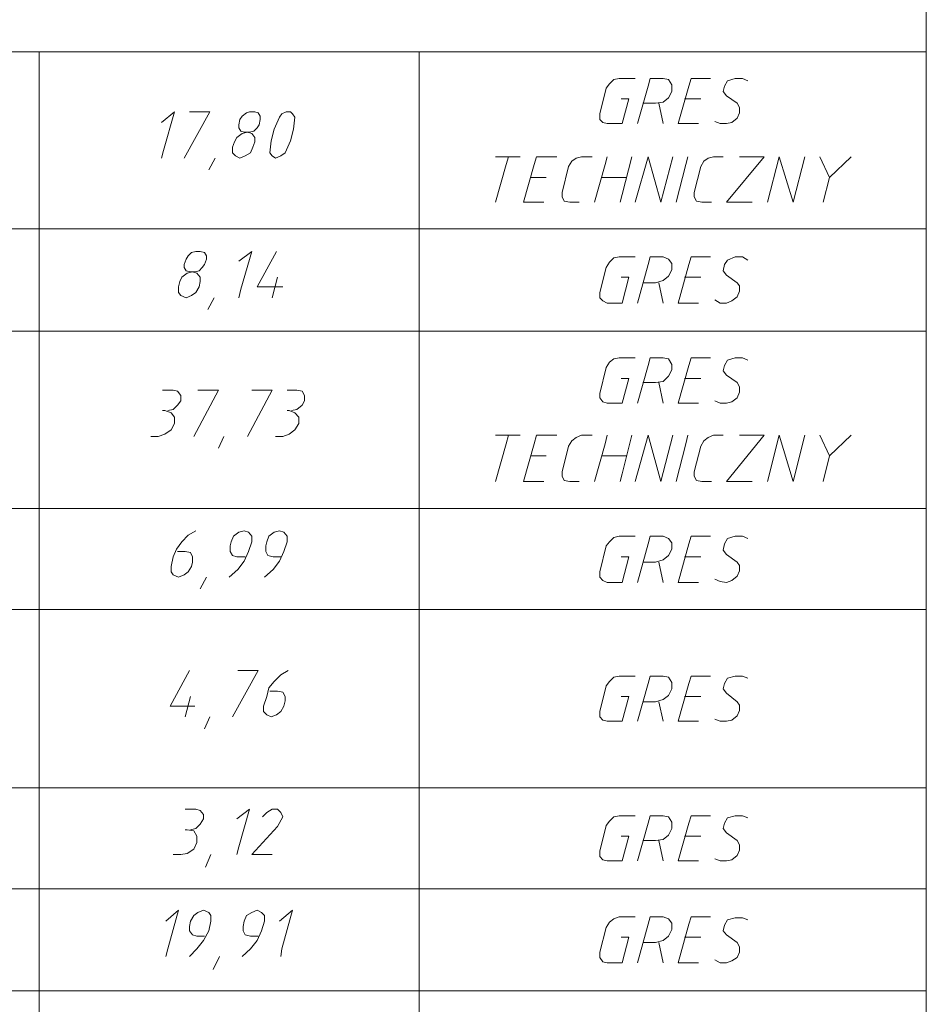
# Model space of a CAD drawing. Header units: inches. Extents: x 1504 to 12593, y -807 to 3183.
# Tile 264 of 271: x 7638 to 7994, y 2340 to 2727. Entities that reach past the tile are written whole.
import ezdxf

# ---------------------------------------------------------------- set-up
doc = ezdxf.new("R2010")
doc.units = ezdxf.units.IN
doc.header["$MEASUREMENT"] = 0
doc.layers.add('at_Entity', color=7, linetype='Continuous')

msp = doc.modelspace()

# ---------------------------------------------------------------- linework, layer by layer
at = {"layer": 'at_Entity', "color": 7, "lineweight": 15}
for p, q in [((7994.05, 2935.01), (7994.05, 618.98)), ((7295.82, 2714.93), (7994.05, 2714.93)), ((7645.15, 2714.93), (7645.15, 618.98)), ((7794.68, 2714.93), (7794.68, 618.98)), ((7869.44, 2702.26), (7868.18, 2700.57)), ((7871.14, 2703.95), (7869.44, 2702.26)), ((7873.25, 2704.38), (7871.14, 2703.95)), ((7879.58, 2704.38), (7873.25, 2704.38)), ((7880.43, 2686.64), (7884.65, 2701.42)), ((7884.65, 2701.42), (7885.5, 2704.38)), ((7885.5, 2704.38), (7890.56, 2704.38)), ((7892.68, 2703.95), (7890.56, 2704.38)), ((7893.94, 2701.84), (7892.68, 2703.95)), ((7893.94, 2699.3), (7893.94, 2701.84)), ((7896.48, 2686.64), (7900.71, 2701.42)), ((7900.71, 2701.42), (7901.55, 2704.38)), ((7901.55, 2704.38), (7909.15, 2704.38)), ((7914.64, 2701.42), (7914.22, 2699.3)), ((7915.91, 2703.53), (7914.64, 2701.42)), ((7918.86, 2704.38), (7915.91, 2703.53)), ((7921.82, 2704.38), (7918.86, 2704.38)), ((7923.93, 2703.53), (7921.82, 2704.38)), ((7868.18, 2700.57), (7865.64, 2690.43)), ((7892.68, 2696.77), (7893.94, 2699.3)), ((7914.22, 2699.3), (7915.49, 2697.61)), ((7919.71, 2694.66), (7915.49, 2697.61)), ((7877.05, 2696.35), (7874.09, 2696.35)), ((7874.51, 2686.64), (7877.05, 2696.35)), ((7887.61, 2694.66), (7882.54, 2694.66)), ((7887.61, 2694.66), (7890.56, 2695.08)), ((7888.88, 2694.66), (7890.56, 2686.64)), ((7890.56, 2695.08), (7892.68, 2696.77)), ((7899.01, 2696.35), (7905.35, 2696.35)), ((7920.55, 2692.97), (7919.71, 2694.66)), ((7693.3, 2687.05), (7698.38, 2691.28)), ((7698.38, 2691.28), (7694.15, 2676.07)), ((7702.17, 2673.12), (7712.31, 2691.28)), ((7712.31, 2691.28), (7704.29, 2691.28)), ((7726.68, 2690.86), (7724.98, 2689.59)), ((7727.94, 2691.28), (7726.68, 2690.86)), ((7730.05, 2691.28), (7727.94, 2691.28)), ((7731.32, 2690.86), (7730.05, 2691.28)), ((7732.17, 2689.59), (7731.32, 2690.86)), ((7740.61, 2690.43), (7739.77, 2689.17)), ((7742.3, 2691.28), (7740.61, 2690.43)), ((7743.99, 2691.28), (7742.3, 2691.28)), ((7744.84, 2690.43), (7743.99, 2691.28)), ((7745.68, 2689.17), (7744.84, 2690.43)), ((7865.64, 2690.43), (7865.64, 2688.33)), ((7919.71, 2688.74), (7920.55, 2690.86)), ((7920.55, 2690.86), (7920.55, 2692.97)), ((7724.14, 2688.33), (7723.72, 2686.21)), ((7723.72, 2686.21), (7723.72, 2684.94)), ((7724.98, 2689.59), (7724.14, 2688.33)), ((7730.9, 2684.94), (7731.74, 2686.21)), ((7731.74, 2686.21), (7732.17, 2688.33)), ((7732.17, 2688.33), (7732.17, 2689.59)), ((7739.77, 2689.17), (7737.66, 2684.52)), ((7745.26, 2684.52), (7745.68, 2689.17)), ((7865.64, 2688.33), (7866.91, 2687.05)), ((7866.91, 2687.05), (7868.6, 2686.64)), ((7868.6, 2686.64), (7874.51, 2686.64)), ((7904.5, 2686.64), (7896.48, 2686.64)), ((7910.84, 2687.48), (7912.95, 2686.64)), ((7912.95, 2686.64), (7915.49, 2686.64)), ((7915.49, 2686.64), (7917.6, 2687.05)), ((7917.6, 2687.05), (7919.71, 2688.74)), ((7724.98, 2682.83), (7722.87, 2681.14)), ((7723.72, 2684.94), (7724.56, 2683.68)), ((7724.56, 2683.68), (7725.83, 2683.25)), ((7727.09, 2683.25), (7724.98, 2682.83)), ((7725.83, 2683.25), (7727.94, 2683.25)), ((7728.78, 2682.83), (7727.09, 2683.25)), ((7727.94, 2683.25), (7729.63, 2683.68)), ((7730.05, 2681.14), (7728.78, 2682.83)), ((7729.63, 2683.68), (7730.9, 2684.94)), ((7737.66, 2684.52), (7736.39, 2679.87)), ((7743.99, 2679.87), (7745.26, 2684.52)), ((7722.03, 2679.45), (7721.18, 2677.34)), ((7722.87, 2681.14), (7722.03, 2679.45)), ((7729.21, 2677.34), (7730.05, 2679.45)), ((7730.05, 2679.45), (7730.05, 2681.14)), ((7736.39, 2679.87), (7735.96, 2675.23)), ((7741.88, 2675.23), (7743.99, 2679.87)), ((7694.15, 2676.07), (7693.3, 2673.12)), ((7721.18, 2677.34), (7721.18, 2675.23)), ((7721.18, 2675.23), (7722.45, 2673.96)), ((7726.25, 2673.96), (7728.36, 2675.23)), ((7728.36, 2675.23), (7729.21, 2677.34)), ((7735.96, 2675.23), (7736.81, 2673.96)), ((7740.19, 2673.96), (7741.88, 2675.23)), ((7711.89, 2668.47), (7714.43, 2673.12)), ((7722.45, 2673.96), (7724.14, 2673.12)), ((7724.14, 2673.12), (7726.25, 2673.96)), ((7736.81, 2673.96), (7738.08, 2673.12)), ((7738.08, 2673.12), (7740.19, 2673.96)), ((7824.67, 2673.54), (7834.39, 2673.54)), ((7824.67, 2655.8), (7828.9, 2670.58)), ((7828.9, 2670.58), (7829.74, 2673.54)), ((7835.65, 2655.8), (7839.87, 2670.58)), ((7839.87, 2670.58), (7840.72, 2673.54)), ((7840.72, 2673.54), (7848.75, 2673.54)), ((7854.66, 2671.85), (7853.39, 2669.74)), ((7856.35, 2673.12), (7854.66, 2671.85)), ((7858.46, 2673.54), (7856.35, 2673.12)), ((7858.46, 2673.54), (7862.69, 2673.54)), ((7863.53, 2655.8), (7867.76, 2670.58)), ((7867.76, 2670.58), (7868.6, 2673.54)), ((7878.32, 2673.54), (7874.51, 2658.76)), ((7879.58, 2655.8), (7884.65, 2673.54)), ((7884.65, 2673.54), (7889.72, 2655.8)), ((7889.72, 2655.8), (7894.37, 2673.54)), ((7895.63, 2655.8), (7899.44, 2670.58)), ((7899.44, 2670.58), (7900.28, 2673.54)), ((7906.62, 2671.85), (7905.35, 2669.74)), ((7908.3, 2673.12), (7906.62, 2671.85)), ((7910.42, 2673.54), (7908.3, 2673.12)), ((7910.42, 2673.54), (7914.22, 2673.54)), ((7915.49, 2655.8), (7930.27, 2673.54)), ((7930.27, 2673.54), (7920.55, 2673.54)), ((7931.54, 2655.8), (7936.19, 2673.54)), ((7936.19, 2673.54), (7941.68, 2655.8)), ((7941.68, 2655.8), (7946.32, 2673.54)), ((7956.04, 2665.51), (7952.24, 2673.54)), ((7964.49, 2673.54), (7956.04, 2665.51)), ((7850.86, 2659.6), (7853.39, 2669.74)), ((7902.81, 2659.6), (7905.35, 2669.74)), ((7838.61, 2665.51), (7844.52, 2665.51)), ((7866.49, 2665.51), (7876.2, 2665.51)), ((7953.5, 2655.8), (7956.04, 2665.51)), ((7850.86, 2659.6), (7850.86, 2657.91)), ((7902.81, 2659.6), (7902.81, 2657.91)), ((7843.68, 2655.8), (7835.65, 2655.8)), ((7850.86, 2657.91), (7851.7, 2656.22)), ((7851.7, 2656.22), (7853.82, 2655.8)), ((7857.61, 2655.8), (7853.82, 2655.8)), ((7874.51, 2658.76), (7873.67, 2655.8)), ((7902.81, 2657.91), (7903.66, 2656.22)), ((7903.66, 2656.22), (7905.77, 2655.8)), ((7909.58, 2655.8), (7905.77, 2655.8)), ((7925.63, 2655.8), (7915.49, 2655.8)), ((7295.82, 2645.24), (7994.05, 2645.24)), ((7705.13, 2635.95), (7703.86, 2634.68)), ((7706.82, 2636.37), (7705.13, 2635.95)), ((7708.51, 2636.37), (7706.82, 2636.37)), ((7710.2, 2635.95), (7708.51, 2636.37)), ((7711.04, 2634.68), (7710.2, 2635.95)), ((7723.72, 2632.57), (7728.78, 2636.37)), ((7728.78, 2636.37), (7724.56, 2621.58)), ((7738.5, 2636.37), (7730.9, 2622.43)), ((7703.02, 2633.41), (7702.17, 2631.3)), ((7703.86, 2634.68), (7703.02, 2633.41)), ((7710.2, 2631.3), (7711.04, 2633.41)), ((7711.04, 2633.41), (7711.04, 2634.68)), ((7869.44, 2632.14), (7868.18, 2630.03)), ((7871.14, 2633.83), (7869.44, 2632.14)), ((7873.25, 2634.26), (7871.14, 2633.83)), ((7879.58, 2634.26), (7873.25, 2634.26)), ((7884.65, 2631.3), (7885.5, 2634.26)), ((7885.5, 2634.26), (7890.56, 2634.26)), ((7892.68, 2633.41), (7890.56, 2634.26)), ((7893.94, 2631.72), (7892.68, 2633.41)), ((7900.71, 2631.3), (7901.55, 2634.26)), ((7901.55, 2634.26), (7909.15, 2634.26)), ((7915.91, 2632.99), (7914.64, 2631.3)), ((7918.86, 2634.26), (7915.91, 2632.99)), ((7921.82, 2634.26), (7918.86, 2634.26)), ((7923.93, 2632.99), (7921.82, 2634.26)), ((7703.44, 2627.92), (7701.33, 2626.23)), ((7702.17, 2631.3), (7702.17, 2630.03)), ((7702.17, 2630.03), (7703.02, 2628.76)), ((7703.02, 2628.76), (7704.71, 2628.34)), ((7705.56, 2628.34), (7703.44, 2627.92)), ((7704.71, 2628.34), (7706.4, 2628.34)), ((7707.24, 2627.92), (7705.56, 2628.34)), ((7706.4, 2628.34), (7708.09, 2628.76)), ((7708.51, 2626.23), (7707.24, 2627.92)), ((7708.09, 2628.76), (7709.35, 2630.03)), ((7709.35, 2630.03), (7710.2, 2631.3)), ((7868.18, 2630.03), (7865.64, 2620.32)), ((7880.43, 2616.09), (7884.65, 2631.3)), ((7892.68, 2626.65), (7893.94, 2629.19)), ((7893.94, 2629.19), (7893.94, 2631.72)), ((7896.48, 2616.09), (7900.71, 2631.3)), ((7914.64, 2631.3), (7914.22, 2628.76)), ((7914.22, 2628.76), (7915.49, 2627.08)), ((7700.48, 2624.54), (7700.06, 2622.43)), ((7701.33, 2626.23), (7700.48, 2624.54)), ((7708.09, 2622.43), (7708.51, 2624.54)), ((7708.51, 2624.54), (7708.51, 2626.23)), ((7736.81, 2618.21), (7738.92, 2626.23)), ((7877.05, 2626.23), (7874.09, 2626.23)), ((7874.51, 2616.09), (7877.05, 2626.23)), ((7887.61, 2624.12), (7882.54, 2624.12)), ((7887.61, 2624.12), (7890.56, 2624.96)), ((7888.88, 2624.12), (7890.56, 2616.09)), ((7890.56, 2624.96), (7892.68, 2626.65)), ((7899.01, 2626.23), (7905.35, 2626.23)), ((7919.71, 2624.12), (7915.49, 2627.08)), ((7920.55, 2622.85), (7919.71, 2624.12)), ((7700.06, 2622.43), (7700.06, 2620.32)), ((7700.06, 2620.32), (7700.91, 2619.05)), ((7705.13, 2619.05), (7706.82, 2620.32)), ((7706.82, 2620.32), (7708.09, 2622.43)), ((7724.56, 2621.58), (7723.72, 2618.21)), ((7730.9, 2622.43), (7741.04, 2622.43)), ((7865.64, 2620.32), (7865.64, 2618.21)), ((7919.71, 2618.62), (7920.55, 2620.74)), ((7920.55, 2620.74), (7920.55, 2622.85)), ((7700.91, 2619.05), (7703.02, 2618.21)), ((7703.02, 2618.21), (7705.13, 2619.05)), ((7711.47, 2613.56), (7714, 2618.21)), ((7865.64, 2618.21), (7866.91, 2616.93)), ((7866.91, 2616.93), (7868.6, 2616.09)), ((7910.84, 2617.36), (7912.95, 2616.09)), ((7915.49, 2616.09), (7917.6, 2616.93)), ((7917.6, 2616.93), (7919.71, 2618.62)), ((7868.6, 2616.09), (7874.51, 2616.09)), ((7904.5, 2616.09), (7896.48, 2616.09)), ((7912.95, 2616.09), (7915.49, 2616.09)), ((7295.82, 2605.11), (7994.05, 2605.11)), ((7871.14, 2594.13), (7869.44, 2592.86)), ((7873.25, 2594.55), (7871.14, 2594.13)), ((7879.58, 2594.55), (7873.25, 2594.55)), ((7884.65, 2591.59), (7885.5, 2594.55)), ((7885.5, 2594.55), (7890.56, 2594.55)), ((7892.68, 2594.13), (7890.56, 2594.55)), ((7893.94, 2592.01), (7892.68, 2594.13)), ((7900.71, 2591.59), (7901.55, 2594.55)), ((7901.55, 2594.55), (7909.15, 2594.55)), ((7915.91, 2593.7), (7914.64, 2591.59)), ((7918.86, 2594.55), (7915.91, 2593.7)), ((7921.82, 2594.55), (7918.86, 2594.55)), ((7923.93, 2593.7), (7921.82, 2594.55)), ((7868.18, 2590.75), (7865.64, 2580.61)), ((7869.44, 2592.86), (7868.18, 2590.75)), ((7880.43, 2576.81), (7884.65, 2591.59)), ((7892.68, 2587.37), (7893.94, 2589.91)), ((7893.94, 2589.91), (7893.94, 2592.01)), ((7896.48, 2576.81), (7900.71, 2591.59)), ((7914.64, 2591.59), (7914.22, 2589.48)), ((7914.22, 2589.48), (7915.49, 2587.79)), ((7877.05, 2586.52), (7874.09, 2586.52)), ((7874.51, 2576.81), (7877.05, 2586.52)), ((7890.56, 2585.26), (7892.68, 2587.37)), ((7899.01, 2586.52), (7905.35, 2586.52)), ((7919.71, 2584.83), (7915.49, 2587.79)), ((7697.95, 2581.88), (7693.73, 2581.88)), ((7699.64, 2581.45), (7697.95, 2581.88)), ((7700.91, 2579.77), (7699.64, 2581.45)), ((7705.97, 2563.71), (7715.69, 2581.88)), ((7715.69, 2581.88), (7707.66, 2581.88)), ((7727.09, 2563.71), (7736.81, 2581.88)), ((7736.81, 2581.88), (7728.78, 2581.88)), ((7746.53, 2581.88), (7742.73, 2581.88)), ((7748.64, 2581.45), (7746.53, 2581.88)), ((7749.48, 2579.77), (7748.64, 2581.45)), ((7887.61, 2584.83), (7882.54, 2584.83)), ((7887.61, 2584.83), (7890.56, 2585.26)), ((7888.88, 2584.83), (7890.56, 2576.81)), ((7920.55, 2583.14), (7919.71, 2584.83)), ((7920.55, 2581.04), (7920.55, 2583.14)), ((7699.64, 2575.96), (7700.91, 2577.65)), ((7700.91, 2577.65), (7700.91, 2579.77)), ((7748.64, 2575.96), (7749.48, 2577.65)), ((7749.48, 2577.65), (7749.48, 2579.77)), ((7865.64, 2580.61), (7865.64, 2578.92)), ((7865.64, 2578.92), (7866.91, 2577.23)), ((7910.84, 2577.65), (7912.95, 2576.81)), ((7917.6, 2577.23), (7919.71, 2578.92)), ((7919.71, 2578.92), (7920.55, 2581.04)), ((7694.57, 2573.85), (7693.73, 2573.85)), ((7697.1, 2573.01), (7694.57, 2573.85)), ((7695.84, 2573.85), (7697.95, 2574.27)), ((7697.95, 2574.27), (7699.64, 2575.96)), ((7743.57, 2573.85), (7742.73, 2573.85)), ((7745.68, 2573.01), (7743.57, 2573.85)), ((7744.42, 2573.85), (7746.53, 2574.27)), ((7746.53, 2574.27), (7748.64, 2575.96)), ((7866.91, 2577.23), (7868.6, 2576.81)), ((7868.6, 2576.81), (7874.51, 2576.81)), ((7904.5, 2576.81), (7896.48, 2576.81)), ((7912.95, 2576.81), (7915.49, 2576.81)), ((7915.49, 2576.81), (7917.6, 2577.23)), ((7698.38, 2571.32), (7697.1, 2573.01)), ((7698.38, 2568.78), (7698.38, 2571.32)), ((7747.37, 2571.32), (7745.68, 2573.01)), ((7747.37, 2568.78), (7747.37, 2571.32)), ((7694.57, 2564.56), (7697.1, 2566.25)), ((7697.1, 2566.25), (7698.38, 2568.78)), ((7743.57, 2564.56), (7745.68, 2566.25)), ((7745.68, 2566.25), (7747.37, 2568.78)), ((7689.08, 2563.71), (7692.04, 2563.71)), ((7692.04, 2563.71), (7694.57, 2564.56)), ((7715.69, 2559.07), (7717.8, 2563.71)), ((7738.08, 2563.71), (7741.04, 2563.71)), ((7741.04, 2563.71), (7743.57, 2564.56)), ((7824.67, 2564.14), (7834.39, 2564.14)), ((7828.9, 2560.76), (7829.74, 2564.14)), ((7839.87, 2560.76), (7840.72, 2564.14)), ((7840.72, 2564.14), (7848.75, 2564.14)), ((7856.35, 2563.29), (7854.66, 2562.02)), ((7858.46, 2564.14), (7856.35, 2563.29)), ((7858.46, 2564.14), (7862.69, 2564.14)), ((7867.76, 2560.76), (7868.6, 2564.14)), ((7878.32, 2564.14), (7874.51, 2548.93)), ((7879.58, 2545.97), (7884.65, 2564.14)), ((7884.65, 2564.14), (7889.72, 2545.97)), ((7889.72, 2545.97), (7894.37, 2564.14)), ((7899.44, 2560.76), (7900.28, 2564.14)), ((7908.3, 2563.29), (7906.62, 2562.02)), ((7910.42, 2564.14), (7908.3, 2563.29)), ((7910.42, 2564.14), (7914.22, 2564.14)), ((7915.49, 2545.97), (7930.27, 2564.14)), ((7930.27, 2564.14), (7920.55, 2564.14)), ((7931.54, 2545.97), (7936.19, 2564.14)), ((7936.19, 2564.14), (7941.68, 2545.97)), ((7941.68, 2545.97), (7946.32, 2564.14)), ((7956.04, 2556.11), (7952.24, 2564.14)), ((7964.49, 2564.14), (7956.04, 2556.11)), ((7824.67, 2545.97), (7828.9, 2560.76)), ((7835.65, 2545.97), (7839.87, 2560.76)), ((7850.86, 2549.78), (7853.39, 2559.91)), ((7854.66, 2562.02), (7853.39, 2559.91)), ((7863.53, 2545.97), (7867.76, 2560.76)), ((7895.63, 2545.97), (7899.44, 2560.76)), ((7902.81, 2549.78), (7905.35, 2559.91)), ((7906.62, 2562.02), (7905.35, 2559.91)), ((7838.61, 2556.11), (7844.52, 2556.11)), ((7866.49, 2556.11), (7876.2, 2556.11)), ((7953.5, 2545.97), (7956.04, 2556.11)), ((7850.86, 2549.78), (7850.86, 2548.09)), ((7850.86, 2548.09), (7851.7, 2546.4)), ((7874.51, 2548.93), (7873.67, 2545.97)), ((7902.81, 2549.78), (7902.81, 2548.09)), ((7902.81, 2548.09), (7903.66, 2546.4)), ((7843.68, 2545.97), (7835.65, 2545.97)), ((7851.7, 2546.4), (7853.82, 2545.97)), ((7857.61, 2545.97), (7853.82, 2545.97)), ((7903.66, 2546.4), (7905.77, 2545.97)), ((7909.58, 2545.97), (7905.77, 2545.97)), ((7925.63, 2545.97), (7915.49, 2545.97)), ((7295.82, 2535.41), (7994.05, 2535.41)), ((7703.86, 2524.85), (7701.33, 2522.32)), ((7706.82, 2526.54), (7703.86, 2524.85)), ((7721.61, 2524.43), (7720.76, 2522.32)), ((7723.72, 2526.12), (7721.61, 2524.43)), ((7725.83, 2526.54), (7723.72, 2526.12)), ((7727.52, 2526.12), (7725.83, 2526.54)), ((7728.78, 2524.43), (7727.52, 2526.12)), ((7728.78, 2522.32), (7728.78, 2524.43)), ((7735.54, 2524.43), (7734.7, 2522.32)), ((7737.66, 2526.12), (7735.54, 2524.43)), ((7739.77, 2526.54), (7737.66, 2526.12)), ((7741.46, 2526.12), (7739.77, 2526.54)), ((7742.73, 2524.43), (7741.46, 2526.12)), ((7742.73, 2522.32), (7742.73, 2524.43)), ((7871.14, 2524.01), (7869.44, 2522.32)), ((7873.25, 2524.43), (7871.14, 2524.01)), ((7879.58, 2524.43), (7873.25, 2524.43)), ((7884.65, 2521.48), (7885.5, 2524.43)), ((7885.5, 2524.43), (7890.56, 2524.43)), ((7892.68, 2523.59), (7890.56, 2524.43)), ((7893.94, 2521.9), (7892.68, 2523.59)), ((7900.71, 2521.48), (7901.55, 2524.43)), ((7901.55, 2524.43), (7909.15, 2524.43)), ((7915.91, 2523.59), (7914.64, 2521.48)), ((7918.86, 2524.43), (7915.91, 2523.59)), ((7921.82, 2524.43), (7918.86, 2524.43)), ((7923.93, 2523.59), (7921.82, 2524.43)), ((7701.33, 2522.32), (7699.22, 2519.36)), ((7720.76, 2522.32), (7720.34, 2520.63)), ((7720.34, 2520.63), (7720.34, 2518.52)), ((7727.52, 2518.52), (7728.78, 2522.32)), ((7734.7, 2522.32), (7734.28, 2520.63)), ((7734.28, 2520.63), (7734.28, 2518.52)), ((7741.46, 2518.52), (7742.73, 2522.32)), ((7868.18, 2520.63), (7865.64, 2510.49)), ((7869.44, 2522.32), (7868.18, 2520.63)), ((7880.43, 2506.27), (7884.65, 2521.48)), ((7893.94, 2519.36), (7893.94, 2521.9)), ((7896.48, 2506.27), (7900.71, 2521.48)), ((7914.64, 2521.48), (7914.22, 2518.94)), ((7697.95, 2516.41), (7697.1, 2512.61)), ((7699.22, 2519.36), (7697.95, 2516.41)), ((7702.6, 2518.52), (7699.64, 2518.52)), ((7704.71, 2518.1), (7702.6, 2518.52)), ((7705.56, 2516.41), (7704.71, 2518.1)), ((7705.56, 2514.3), (7705.56, 2516.41)), ((7720.34, 2518.52), (7721.18, 2516.83)), ((7721.18, 2516.83), (7722.87, 2516.41)), ((7722.87, 2516.41), (7726.25, 2516.41)), ((7725.83, 2514.72), (7727.52, 2518.52)), ((7734.28, 2518.52), (7735.12, 2516.83)), ((7735.12, 2516.83), (7737.24, 2516.41)), ((7737.24, 2516.41), (7740.19, 2516.41)), ((7739.77, 2514.72), (7741.46, 2518.52)), ((7877.05, 2516.41), (7874.09, 2516.41)), ((7874.51, 2506.27), (7877.05, 2516.41)), ((7890.56, 2515.14), (7892.68, 2516.83)), ((7892.68, 2516.83), (7893.94, 2519.36)), ((7899.01, 2516.41), (7905.35, 2516.41)), ((7914.22, 2518.94), (7915.49, 2517.25)), ((7919.71, 2514.3), (7915.49, 2517.25)), ((7697.1, 2512.61), (7697.1, 2510.49)), ((7703.86, 2510.49), (7705.13, 2512.61)), ((7705.13, 2512.61), (7705.56, 2514.3)), ((7723.3, 2511.34), (7725.83, 2514.72)), ((7737.24, 2511.34), (7739.77, 2514.72)), ((7887.61, 2514.3), (7882.54, 2514.3)), ((7887.61, 2514.3), (7890.56, 2515.14)), ((7888.88, 2514.3), (7890.56, 2506.27)), ((7920.55, 2513.02), (7919.71, 2514.3)), ((7920.55, 2510.92), (7920.55, 2513.02)), ((7697.1, 2510.49), (7697.95, 2509.23)), ((7697.95, 2509.23), (7700.06, 2508.38)), ((7700.06, 2508.38), (7702.17, 2509.23)), ((7702.17, 2509.23), (7703.86, 2510.49)), ((7708.51, 2503.74), (7711.04, 2508.38)), ((7719.91, 2508.38), (7723.3, 2511.34)), ((7733.86, 2508.38), (7737.24, 2511.34)), ((7865.64, 2510.49), (7865.64, 2508.38)), ((7865.64, 2508.38), (7866.91, 2507.11)), ((7917.6, 2507.11), (7919.71, 2508.8)), ((7919.71, 2508.8), (7920.55, 2510.92)), ((7866.91, 2507.11), (7868.6, 2506.27)), ((7868.6, 2506.27), (7874.51, 2506.27)), ((7904.5, 2506.27), (7896.48, 2506.27)), ((7910.84, 2507.54), (7912.95, 2506.69)), ((7912.95, 2506.69), (7915.49, 2506.27)), ((7915.49, 2506.27), (7917.6, 2507.11)), ((7295.82, 2495.71), (7994.05, 2495.71)), ((7704.29, 2471.63), (7696.68, 2457.69)), ((7721.18, 2453.47), (7731.32, 2471.63)), ((7731.32, 2471.63), (7723.3, 2471.63)), ((7740.19, 2469.94), (7737.66, 2467.41)), ((7743.14, 2471.63), (7740.19, 2469.94)), ((7873.25, 2469.52), (7871.14, 2469.1)), ((7879.58, 2469.52), (7873.25, 2469.52)), ((7884.65, 2466.56), (7885.5, 2469.52)), ((7885.5, 2469.52), (7890.56, 2469.52)), ((7892.68, 2469.1), (7890.56, 2469.52)), ((7900.71, 2466.56), (7901.55, 2469.52)), ((7901.55, 2469.52), (7909.15, 2469.52)), ((7918.86, 2469.52), (7915.91, 2468.67)), ((7921.82, 2469.52), (7918.86, 2469.52)), ((7923.93, 2468.67), (7921.82, 2469.52)), ((7737.66, 2467.41), (7735.54, 2464.87)), ((7868.18, 2465.72), (7865.64, 2455.58)), ((7869.44, 2467.41), (7868.18, 2465.72)), ((7871.14, 2469.1), (7869.44, 2467.41)), ((7880.43, 2451.78), (7884.65, 2466.56)), ((7893.94, 2466.98), (7892.68, 2469.1)), ((7893.94, 2464.45), (7893.94, 2466.98)), ((7896.48, 2451.78), (7900.71, 2466.56)), ((7914.64, 2466.56), (7914.22, 2464.45)), ((7915.91, 2468.67), (7914.64, 2466.56)), ((7702.6, 2453.47), (7704.71, 2461.49)), ((7734.7, 2461.49), (7733.43, 2457.69)), ((7735.54, 2464.87), (7734.7, 2461.49)), ((7738.92, 2463.61), (7735.96, 2463.61)), ((7741.04, 2463.18), (7738.92, 2463.61)), ((7741.88, 2461.49), (7741.04, 2463.18)), ((7741.88, 2459.8), (7741.88, 2461.49)), ((7877.05, 2461.49), (7874.09, 2461.49)), ((7874.51, 2451.78), (7877.05, 2461.49)), ((7890.56, 2460.23), (7892.68, 2461.92)), ((7892.68, 2461.92), (7893.94, 2464.45)), ((7899.01, 2461.49), (7905.35, 2461.49)), ((7914.22, 2464.45), (7915.49, 2462.76)), ((7919.71, 2459.38), (7915.49, 2462.76)), ((7696.68, 2457.69), (7706.4, 2457.69)), ((7733.43, 2457.69), (7733.43, 2455.58)), ((7740.19, 2455.58), (7741.46, 2457.69)), ((7741.46, 2457.69), (7741.88, 2459.8)), ((7887.61, 2459.38), (7882.54, 2459.38)), ((7887.61, 2459.38), (7890.56, 2460.23)), ((7888.88, 2459.38), (7890.56, 2451.78)), ((7920.55, 2458.11), (7919.71, 2459.38)), ((7920.55, 2456), (7920.55, 2458.11)), ((7733.43, 2455.58), (7734.7, 2454.31)), ((7734.7, 2454.31), (7736.39, 2453.47)), ((7736.39, 2453.47), (7738.5, 2454.31)), ((7738.5, 2454.31), (7740.19, 2455.58)), ((7865.64, 2455.58), (7865.64, 2453.47)), ((7917.6, 2452.2), (7919.71, 2453.89)), ((7919.71, 2453.89), (7920.55, 2456)), ((7710.2, 2448.82), (7712.31, 2453.47)), ((7865.64, 2453.47), (7866.91, 2452.2)), ((7866.91, 2452.2), (7868.6, 2451.78)), ((7868.6, 2451.78), (7874.51, 2451.78)), ((7904.5, 2451.78), (7896.48, 2451.78)), ((7910.84, 2452.62), (7912.95, 2451.78)), ((7912.95, 2451.78), (7915.49, 2451.78)), ((7915.49, 2451.78), (7917.6, 2452.2)), ((7295.82, 2425.59), (7994.05, 2425.59)), ((7706.82, 2417.14), (7702.6, 2417.14)), ((7708.51, 2416.72), (7706.82, 2417.14)), ((7709.78, 2415.03), (7708.51, 2416.72)), ((7709.78, 2413.34), (7709.78, 2415.03)), ((7722.87, 2413.34), (7727.94, 2417.14)), ((7727.94, 2417.14), (7723.72, 2402.36)), ((7734.7, 2415.87), (7733.01, 2414.19)), ((7736.81, 2417.14), (7734.7, 2415.87)), ((7738.92, 2417.14), (7736.81, 2417.14)), ((7740.19, 2415.87), (7738.92, 2417.14)), ((7741.04, 2414.19), (7740.19, 2415.87)), ((7706.82, 2409.54), (7708.51, 2411.23)), ((7708.51, 2411.23), (7709.78, 2413.34)), ((7738.92, 2410.38), (7741.04, 2414.19)), ((7869.44, 2412.5), (7868.18, 2410.81)), ((7871.14, 2414.19), (7869.44, 2412.5)), ((7873.25, 2414.6), (7871.14, 2414.19)), ((7879.58, 2414.6), (7873.25, 2414.6)), ((7880.43, 2396.86), (7884.65, 2411.65)), ((7884.65, 2411.65), (7885.5, 2414.6)), ((7885.5, 2414.6), (7890.56, 2414.6)), ((7892.68, 2414.19), (7890.56, 2414.6)), ((7893.94, 2412.07), (7892.68, 2414.19)), ((7893.94, 2409.54), (7893.94, 2412.07)), ((7896.48, 2396.86), (7900.71, 2411.65)), ((7900.71, 2411.65), (7901.55, 2414.6)), ((7901.55, 2414.6), (7909.15, 2414.6)), ((7914.64, 2411.65), (7914.22, 2409.54)), ((7915.91, 2413.76), (7914.64, 2411.65)), ((7918.86, 2414.6), (7915.91, 2413.76)), ((7921.82, 2414.6), (7918.86, 2414.6)), ((7923.93, 2413.76), (7921.82, 2414.6)), ((7703.44, 2409.12), (7702.6, 2409.12)), ((7705.97, 2408.69), (7703.44, 2409.12)), ((7704.71, 2409.12), (7706.82, 2409.54)), ((7707.24, 2406.58), (7705.97, 2408.69)), ((7728.78, 2399.4), (7738.92, 2410.38)), ((7868.18, 2410.81), (7865.64, 2400.67)), ((7892.68, 2407.01), (7893.94, 2409.54)), ((7914.22, 2409.54), (7915.49, 2407.85)), ((7919.71, 2404.89), (7915.49, 2407.85)), ((7705.97, 2401.51), (7707.24, 2404.05)), ((7707.24, 2404.05), (7707.24, 2406.58)), ((7877.05, 2406.58), (7874.09, 2406.58)), ((7874.51, 2396.86), (7877.05, 2406.58)), ((7887.61, 2404.89), (7882.54, 2404.89)), ((7887.61, 2404.89), (7890.56, 2405.32)), ((7888.88, 2404.89), (7890.56, 2396.86)), ((7890.56, 2405.32), (7892.68, 2407.01)), ((7899.01, 2406.58), (7905.35, 2406.58)), ((7920.55, 2403.2), (7919.71, 2404.89)), ((7700.91, 2399.4), (7703.44, 2399.82)), ((7703.44, 2399.82), (7705.97, 2401.51)), ((7723.72, 2402.36), (7722.87, 2399.4)), ((7865.64, 2400.67), (7865.64, 2398.55)), ((7919.71, 2398.98), (7920.55, 2401.09)), ((7920.55, 2401.09), (7920.55, 2403.2)), ((7697.95, 2399.4), (7700.91, 2399.4)), ((7710.62, 2394.33), (7712.73, 2399.4)), ((7736.81, 2399.4), (7728.78, 2399.4)), ((7865.64, 2398.55), (7866.91, 2397.29)), ((7866.91, 2397.29), (7868.6, 2396.86)), ((7868.6, 2396.86), (7874.51, 2396.86)), ((7904.5, 2396.86), (7896.48, 2396.86)), ((7910.84, 2397.71), (7912.95, 2396.86)), ((7912.95, 2396.86), (7915.49, 2396.86)), ((7915.49, 2396.86), (7917.6, 2397.29)), ((7917.6, 2397.29), (7919.71, 2398.98)), ((7295.82, 2385.89), (7994.05, 2385.89)), ((7694.99, 2373.21), (7700.06, 2377.44)), ((7700.06, 2377.44), (7695.84, 2362.23)), ((7707.66, 2376.59), (7705.97, 2375.32)), ((7709.78, 2377.44), (7707.66, 2376.59)), ((7711.89, 2376.59), (7709.78, 2377.44)), ((7712.73, 2375.32), (7711.89, 2376.59)), ((7728.78, 2376.59), (7726.68, 2375.32)), ((7730.9, 2377.44), (7728.78, 2376.59)), ((7732.58, 2376.59), (7730.9, 2377.44)), ((7733.86, 2375.32), (7732.58, 2376.59)), ((7739.77, 2373.21), (7744.84, 2377.44)), ((7744.84, 2377.44), (7740.61, 2362.23)), ((7704.71, 2373.21), (7704.29, 2371.1)), ((7705.97, 2375.32), (7704.71, 2373.21)), ((7711.89, 2369.41), (7712.73, 2373.21)), ((7712.73, 2373.21), (7712.73, 2375.32)), ((7725.83, 2373.21), (7725.4, 2371.1)), ((7726.68, 2375.32), (7725.83, 2373.21)), ((7732.58, 2369.41), (7733.86, 2373.21)), ((7733.86, 2373.21), (7733.86, 2375.32)), ((7869.44, 2372.79), (7868.18, 2370.68)), ((7871.14, 2374.06), (7869.44, 2372.79)), ((7873.25, 2374.9), (7871.14, 2374.06)), ((7879.58, 2374.9), (7873.25, 2374.9)), ((7884.65, 2371.94), (7885.5, 2374.9)), ((7885.5, 2374.9), (7890.56, 2374.9)), ((7892.68, 2374.06), (7890.56, 2374.9)), ((7893.94, 2372.37), (7892.68, 2374.06)), ((7900.71, 2371.94), (7901.55, 2374.9)), ((7901.55, 2374.9), (7909.15, 2374.9)), ((7915.91, 2373.63), (7914.64, 2371.52)), ((7918.86, 2374.48), (7915.91, 2373.63)), ((7921.82, 2374.48), (7918.86, 2374.48)), ((7923.93, 2373.63), (7921.82, 2374.48)), ((7704.29, 2371.1), (7704.29, 2369.41)), ((7704.29, 2369.41), (7705.56, 2367.72)), ((7709.78, 2365.61), (7711.89, 2369.41)), ((7725.4, 2371.1), (7725.4, 2369.41)), ((7725.4, 2369.41), (7726.25, 2367.72)), ((7730.9, 2365.61), (7732.58, 2369.41)), ((7868.18, 2370.68), (7865.64, 2360.96)), ((7880.43, 2356.74), (7884.65, 2371.94)), ((7892.68, 2367.3), (7893.94, 2369.84)), ((7893.94, 2369.84), (7893.94, 2372.37)), ((7896.48, 2356.74), (7900.71, 2371.94)), ((7914.64, 2371.52), (7914.22, 2369.41)), ((7914.22, 2369.41), (7915.49, 2367.72)), ((7705.56, 2367.72), (7707.24, 2367.3)), ((7707.24, 2367.3), (7710.2, 2367.3)), ((7707.24, 2362.23), (7709.78, 2365.61)), ((7726.25, 2367.72), (7728.36, 2367.3)), ((7728.36, 2367.3), (7731.32, 2367.3)), ((7728.36, 2362.23), (7730.9, 2365.61)), ((7877.05, 2366.88), (7874.09, 2366.88)), ((7874.51, 2356.74), (7877.05, 2366.88)), ((7887.61, 2364.76), (7882.54, 2364.76)), ((7887.61, 2364.76), (7890.56, 2365.61)), ((7888.88, 2364.76), (7890.56, 2356.74)), ((7890.56, 2365.61), (7892.68, 2367.3)), ((7899.01, 2366.88), (7905.35, 2366.88)), ((7919.71, 2364.76), (7915.49, 2367.72)), ((7920.55, 2363.07), (7919.71, 2364.76)), ((7695.84, 2362.23), (7694.99, 2359.27)), ((7704.29, 2359.27), (7707.24, 2362.23)), ((7724.98, 2359.27), (7728.36, 2362.23)), ((7740.61, 2362.23), (7740.19, 2359.27)), ((7865.64, 2360.96), (7865.64, 2358.85)), ((7919.71, 2358.85), (7920.55, 2360.96)), ((7920.55, 2360.96), (7920.55, 2363.07)), ((7713.58, 2354.2), (7716.12, 2359.27)), ((7865.64, 2358.85), (7866.91, 2357.16)), ((7866.91, 2357.16), (7868.6, 2356.74)), ((7910.84, 2358), (7912.95, 2356.74)), ((7915.49, 2356.74), (7917.6, 2357.58)), ((7917.6, 2357.58), (7919.71, 2358.85)), ((7868.6, 2356.74), (7874.51, 2356.74)), ((7904.5, 2356.74), (7896.48, 2356.74)), ((7912.95, 2356.74), (7915.49, 2356.74)), ((7295.82, 2345.76), (7994.05, 2345.76))]:
    msp.add_line(p, q, dxfattribs=at)

doc.saveas('drawing.dxf')
